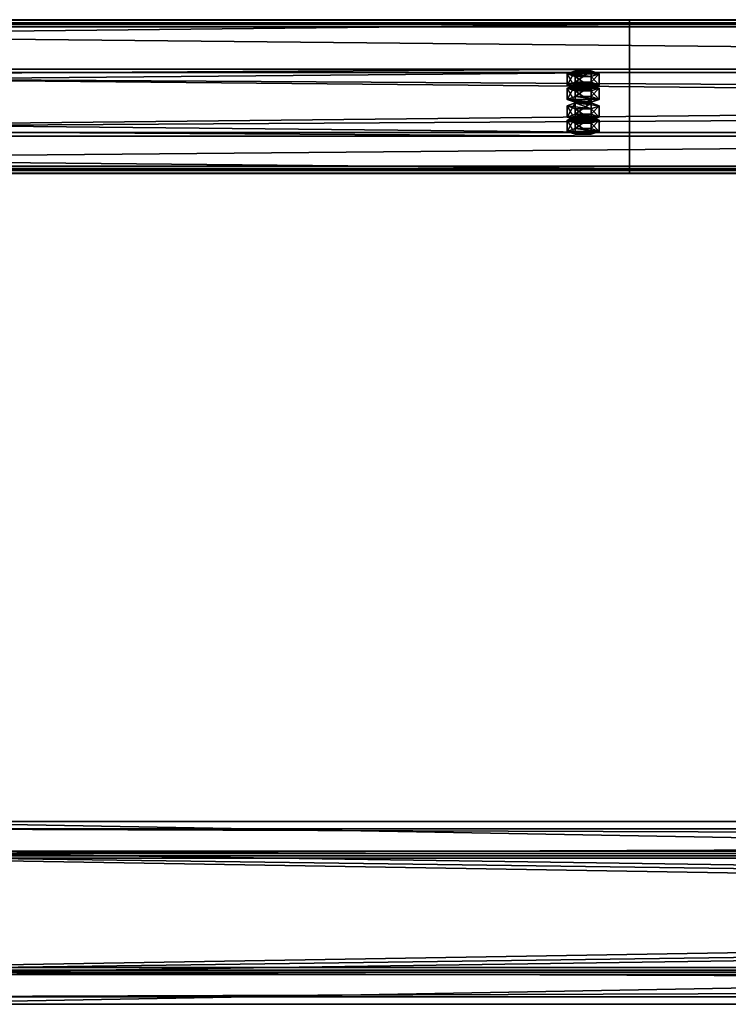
# Model space of a CAD drawing. Header units: millimetres. Extents: x -333 to 67333, y -930 to 39730.
# Tile 509 of 656: x 28105 to 28564, y 9091 to 9729. Entities that reach past the tile are written whole.
import ezdxf

# ---------------------------------------------------------------- set-up
doc = ezdxf.new("R2010")
doc.units = ezdxf.units.MM
for name, color, linetype in [('13', 7, 'Continuous'), ('3', 7, 'Continuous'), ('5', 7, 'Continuous'), ('95', 7, 'Continuous')]:
    doc.layers.add(name, color=color, linetype=linetype)

msp = doc.modelspace()

# ---------------------------------------------------------------- meshes
at = {"layer": '13', "color": 30}
mesh = msp.add_polyface(dxfattribs=at)
corners = [(28500.01, 9725.96, 5499.56), (28500.01, 9653.57, 5484.17), (21700.01, 9653.57, 5484.17), (21700.01, 9725.96, 5499.56), (28500.01, 9694.74, 5290.5), (21700.01, 9694.74, 5290.5), (28500.01, 9634.09, 5277.61), (21700.01, 9634.09, 5277.61), (28500.01, 9631.39, 5290.33), (21700.01, 9631.39, 5290.33), (28500.01, 9629.44, 5289.91), (21700.01, 9629.44, 5289.91), (28500.01, 9632.55, 5275.24), (21700.01, 9632.55, 5275.24), (28500.01, 9697.11, 5288.96), (21700.01, 9697.11, 5288.96), (28500.01, 9655.95, 5482.63), (21700.01, 9655.95, 5482.63), (28500.01, 9724.42, 5497.19), (21700.01, 9724.42, 5497.19), (28500.01, 9727.12, 5484.47), (21700.01, 9727.12, 5484.47), (28500.01, 9729.08, 5484.89), (21700.01, 9729.08, 5484.89)]
mesh.append_faces([[corners[k] for k in face] for face in [(0, 2, 3, 3), (1, 5, 2, 2), (4, 7, 5, 5), (6, 9, 7, 7), (8, 11, 9, 9), (10, 13, 11, 11), (12, 15, 13, 13), (14, 17, 15, 15), (16, 19, 17, 17), (18, 21, 19, 19), (20, 23, 21, 21), (22, 3, 23, 23), (8, 12, 10, 10), (20, 0, 22, 22), (13, 9, 11, 11)]], dxfattribs={"vtx0": -1, "color": 30})
mesh.append_faces([[corners[k] for k in face] for face in [(12, 6, 14, 14), (14, 1, 16, 16), (16, 0, 18, 18), (18, 0, 20, 20), (3, 19, 23, 23), (19, 2, 17, 17), (17, 2, 15, 15), (15, 5, 13, 13)]], dxfattribs={"vtx0": -1, "vtx1": -1, "color": 30})
mesh.append_faces([[corners[k] for k in face] for face in [(12, 8, 6, 6), (14, 6, 4, 4), (14, 4, 1, 1), (16, 1, 0, 0), (19, 3, 2, 2), (15, 2, 5, 5), (13, 5, 7, 7), (13, 7, 9, 9)]], dxfattribs={"vtx0": -1, "vtx2": -1, "vtx3": -1, "color": 30})
mesh.append_faces([[corners[k] for k in face] for face in [(21, 23, 19, 19)]], dxfattribs={"vtx1": -1, "color": 30})
mesh.append_faces([[corners[k] for k in face] for face in [(0, 1, 2, 2), (1, 4, 5, 5), (4, 6, 7, 7), (6, 8, 9, 9), (8, 10, 11, 11), (10, 12, 13, 13), (12, 14, 15, 15), (14, 16, 17, 17), (16, 18, 19, 19), (18, 20, 21, 21), (20, 22, 23, 23), (22, 0, 3, 3)]], dxfattribs={"vtx2": -1, "vtx3": -1, "color": 30})
mesh = msp.add_polyface(dxfattribs=at)
corners = [(34100.01, 9725.96, 5499.56), (34100.01, 9653.57, 5484.17), (27300.01, 9653.57, 5484.17), (27300.01, 9725.96, 5499.56), (34100.01, 9694.74, 5290.5), (27300.01, 9694.74, 5290.5), (34100.01, 9634.09, 5277.61), (27300.01, 9634.09, 5277.61), (34100.01, 9631.39, 5290.33), (27300.01, 9631.39, 5290.33), (34100.01, 9629.44, 5289.91), (27300.01, 9629.44, 5289.91), (34100.01, 9632.55, 5275.24), (27300.01, 9632.55, 5275.24), (34100.01, 9697.11, 5288.96), (27300.01, 9697.11, 5288.96), (34100.01, 9655.95, 5482.63), (27300.01, 9655.95, 5482.63), (34100.01, 9724.42, 5497.19), (27300.01, 9724.42, 5497.19), (34100.01, 9727.12, 5484.47), (27300.01, 9727.12, 5484.47), (34100.01, 9729.08, 5484.89), (27300.01, 9729.08, 5484.89)]
mesh.append_faces([[corners[k] for k in face] for face in [(0, 2, 3, 3), (1, 5, 2, 2), (4, 7, 5, 5), (6, 9, 7, 7), (8, 11, 9, 9), (10, 13, 11, 11), (12, 15, 13, 13), (14, 17, 15, 15), (16, 19, 17, 17), (18, 21, 19, 19), (20, 23, 21, 21), (22, 3, 23, 23), (8, 12, 10, 10), (20, 0, 22, 22), (13, 9, 11, 11)]], dxfattribs={"vtx0": -1, "color": 30})
mesh.append_faces([[corners[k] for k in face] for face in [(12, 6, 14, 14), (14, 1, 16, 16), (16, 0, 18, 18), (18, 0, 20, 20), (3, 19, 23, 23), (19, 2, 17, 17), (17, 2, 15, 15), (15, 5, 13, 13)]], dxfattribs={"vtx0": -1, "vtx1": -1, "color": 30})
mesh.append_faces([[corners[k] for k in face] for face in [(12, 8, 6, 6), (14, 6, 4, 4), (14, 4, 1, 1), (16, 1, 0, 0), (19, 3, 2, 2), (15, 2, 5, 5), (13, 5, 7, 7), (13, 7, 9, 9)]], dxfattribs={"vtx0": -1, "vtx2": -1, "vtx3": -1, "color": 30})
mesh.append_faces([[corners[k] for k in face] for face in [(21, 23, 19, 19)]], dxfattribs={"vtx1": -1, "color": 30})
mesh.append_faces([[corners[k] for k in face] for face in [(0, 1, 2, 2), (1, 4, 5, 5), (4, 6, 7, 7), (6, 8, 9, 9), (8, 10, 11, 11), (10, 12, 13, 13), (12, 14, 15, 15), (14, 16, 17, 17), (16, 18, 19, 19), (18, 20, 21, 21), (20, 22, 23, 23), (22, 0, 3, 3)]], dxfattribs={"vtx2": -1, "vtx3": -1, "color": 30})
at = {"layer": '3', "color": 91}
mesh = msp.add_polyface(dxfattribs=at)
corners = [(33440, 9187, 2983), (33440, 9113, 2983), (27960, 9113, 2983), (27960, 9187, 2983), (33440, 9113, 3057), (27960, 9113, 3057), (33440, 9187, 3057), (27960, 9187, 3057), (33440, 9190, 2980), (33440, 9190, 3060), (27960, 9190, 3060), (27960, 9190, 2980), (33440, 9110, 3060), (27960, 9110, 3060), (33440, 9110, 2980), (27960, 9110, 2980)]
mesh.append_faces([[corners[k] for k in face] for face in [(0, 2, 3, 3), (1, 5, 2, 2), (4, 7, 5, 5), (6, 3, 7, 7), (8, 10, 11, 11), (9, 13, 10, 10), (12, 15, 13, 13), (14, 11, 15, 15)]], dxfattribs={"vtx0": -1, "color": 91})
mesh.append_faces([[corners[k] for k in face] for face in [(9, 6, 12, 12), (6, 8, 0, 0), (0, 8, 1, 1), (12, 4, 14, 14), (4, 12, 6, 6), (14, 1, 8, 8), (11, 3, 15, 15), (3, 10, 7, 7), (7, 10, 5, 5), (15, 2, 13, 13), (2, 15, 3, 3), (13, 5, 10, 10)]], dxfattribs={"vtx0": -1, "vtx1": -1, "color": 91})
mesh.append_faces([[corners[k] for k in face] for face in [(6, 9, 8, 8), (14, 4, 1, 1), (3, 11, 10, 10), (13, 2, 5, 5)]], dxfattribs={"vtx0": -1, "vtx2": -1, "vtx3": -1, "color": 91})
mesh.append_faces([[corners[k] for k in face] for face in [(0, 1, 2, 2), (1, 4, 5, 5), (4, 6, 7, 7), (6, 0, 3, 3), (8, 9, 10, 10), (9, 12, 13, 13), (12, 14, 15, 15), (14, 8, 11, 11)]], dxfattribs={"vtx2": -1, "vtx3": -1, "color": 91})
at = {"layer": '5', "color": 131}
mesh = msp.add_polyface(dxfattribs=at)
corners = [(27990.04, 9114.64, 5036.37), (27990.04, 9204.63, 5055.5), (33410.03, 9204.63, 5055.5), (33410.03, 9114.64, 5036.37), (27990.04, 9185.5, 5145.49), (33410.03, 9185.5, 5145.49), (27990.04, 9095.51, 5126.36), (33410.03, 9095.51, 5126.36), (27990.04, 9111.56, 5031.63), (27990.04, 9090.77, 5129.44), (33410.03, 9090.77, 5129.44), (33410.03, 9111.56, 5031.63), (27990.04, 9188.58, 5150.24), (33410.03, 9188.58, 5150.24), (27990.04, 9209.37, 5052.42), (33410.03, 9209.37, 5052.42)]
mesh.append_faces([[corners[k] for k in face] for face in [(0, 2, 3, 3), (1, 5, 2, 2), (4, 7, 5, 5), (6, 3, 7, 7), (8, 10, 11, 11), (9, 13, 10, 10), (12, 15, 13, 13), (14, 11, 15, 15)]], dxfattribs={"vtx0": -1, "color": 131})
mesh.append_faces([[corners[k] for k in face] for face in [(8, 6, 9, 9), (6, 8, 0, 0), (0, 8, 1, 1), (12, 4, 14, 14), (4, 9, 6, 6), (11, 3, 15, 15), (3, 10, 7, 7), (7, 10, 5, 5), (15, 2, 13, 13), (2, 15, 3, 3), (13, 5, 10, 10)]], dxfattribs={"vtx0": -1, "vtx1": -1, "color": 131})
mesh.append_faces([[corners[k] for k in face] for face in [(1, 8, 14, 14), (4, 12, 9, 9), (14, 4, 1, 1), (3, 11, 10, 10), (13, 2, 5, 5)]], dxfattribs={"vtx0": -1, "vtx2": -1, "vtx3": -1, "color": 131})
mesh.append_faces([[corners[k] for k in face] for face in [(0, 1, 2, 2), (1, 4, 5, 5), (4, 6, 7, 7), (6, 0, 3, 3), (8, 9, 10, 10), (9, 12, 13, 13), (12, 14, 15, 15), (14, 8, 11, 11)]], dxfattribs={"vtx2": -1, "vtx3": -1, "color": 131})
at = {"layer": '95', "color": 20}
mesh = msp.add_polyface(dxfattribs=at)
corners = [(28464.01, 9663.97, 5435.27), (28464.81, 9664.59, 5432.33), (28464.81, 9666.55, 5432.75), (28464.01, 9665.93, 5435.68), (28467.01, 9665.05, 5430.18), (28467.01, 9667.01, 5430.6), (28470.01, 9665.22, 5429.4), (28470.01, 9667.17, 5429.81), (28473.01, 9665.05, 5430.18), (28473.01, 9667.01, 5430.6), (28475.21, 9664.59, 5432.33), (28475.21, 9666.55, 5432.75), (28476.01, 9663.97, 5435.27), (28476.01, 9665.93, 5435.68), (28475.21, 9663.35, 5438.2), (28475.21, 9665.3, 5438.62), (28473.01, 9662.89, 5440.35), (28473.01, 9664.85, 5440.77), (28470.01, 9662.72, 5441.14), (28470.01, 9664.68, 5441.55), (28467.01, 9662.89, 5440.35), (28467.01, 9664.85, 5440.77), (28464.81, 9663.35, 5438.2), (28464.81, 9665.3, 5438.62), (28459.62, 9665.93, 5435.68), (28464.81, 9667.8, 5426.88), (28464.81, 9675.13, 5428.44), (28459.62, 9673.26, 5437.24), (28475.21, 9667.8, 5426.88), (28475.21, 9675.13, 5428.44), (28480.4, 9665.93, 5435.68), (28480.4, 9673.26, 5437.24), (28475.21, 9664.05, 5444.49), (28475.21, 9671.39, 5446.05), (28464.81, 9664.05, 5444.49), (28464.81, 9671.39, 5446.05), (28459.62, 9656.63, 5433.71), (28464.81, 9658.5, 5424.9), (28464.81, 9665.84, 5426.46), (28459.62, 9663.97, 5435.27), (28475.21, 9658.5, 5424.9), (28475.21, 9665.84, 5426.46), (28480.4, 9656.63, 5433.71), (28480.4, 9663.97, 5435.27), (28475.21, 9654.76, 5442.51), (28475.21, 9662.1, 5444.07), (28464.81, 9654.76, 5442.51), (28464.81, 9662.1, 5444.07), (28464.01, 9684.76, 5337.45), (28464.81, 9685.38, 5334.52), (28464.81, 9687.34, 5334.93), (28464.01, 9686.72, 5337.87), (28467.01, 9685.84, 5332.37), (28467.01, 9687.8, 5332.79), (28470.01, 9686.01, 5331.58), (28470.01, 9687.96, 5332), (28473.01, 9685.84, 5332.37), (28473.01, 9687.8, 5332.79), (28475.21, 9685.38, 5334.52), (28475.21, 9687.34, 5334.93), (28476.01, 9684.76, 5337.45), (28476.01, 9686.72, 5337.87), (28475.21, 9684.14, 5340.39), (28475.21, 9686.09, 5340.8), (28473.01, 9683.68, 5342.54), (28473.01, 9685.64, 5342.95), (28470.01, 9683.51, 5343.32), (28470.01, 9685.47, 5343.74), (28467.01, 9683.68, 5342.54), (28467.01, 9685.64, 5342.95), (28464.81, 9684.14, 5340.39), (28464.81, 9686.09, 5340.8), (28459.62, 9686.72, 5337.87), (28464.81, 9688.59, 5329.06), (28464.81, 9695.92, 5330.62), (28459.62, 9694.05, 5339.43), (28475.21, 9688.59, 5329.06), (28475.21, 9695.92, 5330.62), (28480.4, 9686.72, 5337.87), (28480.4, 9694.05, 5339.43), (28475.21, 9684.85, 5346.67), (28475.21, 9692.18, 5348.23), (28464.81, 9684.85, 5346.67), (28464.81, 9692.18, 5348.23), (28459.62, 9677.42, 5335.89), (28464.81, 9679.3, 5327.09), (28464.81, 9686.63, 5328.65), (28459.62, 9684.76, 5337.45), (28475.21, 9679.3, 5327.09), (28475.21, 9686.63, 5328.65), (28480.4, 9677.42, 5335.89), (28480.4, 9684.76, 5337.45), (28475.21, 9675.55, 5344.7), (28475.21, 9682.89, 5346.26), (28464.81, 9675.55, 5344.7), (28464.81, 9682.89, 5346.26)]
mesh.append_faces([[corners[k] for k in face] for face in [(0, 2, 3, 3), (1, 5, 2, 2), (4, 7, 5, 5), (6, 9, 7, 7), (8, 11, 9, 9), (10, 13, 11, 11), (12, 15, 13, 13), (14, 17, 15, 15), (16, 19, 17, 17), (18, 21, 19, 19), (20, 23, 21, 21), (22, 3, 23, 23), (4, 8, 6, 6), (16, 20, 18, 18), (23, 19, 21, 21), (9, 5, 7, 7), (24, 26, 27, 27), (25, 29, 26, 26), (28, 31, 29, 29), (30, 33, 31, 31), (32, 35, 33, 33), (34, 27, 35, 35), (25, 30, 28, 28), (32, 24, 34, 34), (27, 33, 35, 35), (31, 26, 29, 29), (36, 38, 39, 39), (37, 41, 38, 38), (40, 43, 41, 41), (42, 45, 43, 43), (44, 47, 45, 45), (46, 39, 47, 47), (37, 42, 40, 40), (44, 36, 46, 46), (39, 45, 47, 47), (43, 38, 41, 41), (48, 50, 51, 51), (49, 53, 50, 50), (52, 55, 53, 53), (54, 57, 55, 55), (56, 59, 57, 57), (58, 61, 59, 59), (60, 63, 61, 61), (62, 65, 63, 63), (64, 67, 65, 65), (66, 69, 67, 67), (68, 71, 69, 69), (70, 51, 71, 71), (52, 56, 54, 54), (64, 68, 66, 66), (71, 67, 69, 69), (57, 53, 55, 55), (72, 74, 75, 75), (73, 77, 74, 74), (76, 79, 77, 77), (78, 81, 79, 79), (80, 83, 81, 81), (82, 75, 83, 83), (73, 78, 76, 76), (80, 72, 82, 82), (75, 81, 83, 83), (79, 74, 77, 77), (84, 86, 87, 87), (85, 89, 86, 86), (88, 91, 89, 89), (90, 93, 91, 91), (92, 95, 93, 93), (94, 87, 95, 95), (85, 90, 88, 88), (92, 84, 94, 94), (87, 93, 95, 95), (91, 86, 89, 89)]], dxfattribs={"vtx0": -1, "color": 20})
mesh.append_faces([[corners[k] for k in face] for face in [(8, 4, 10, 10), (10, 1, 12, 12), (12, 0, 14, 14), (14, 22, 16, 16), (19, 23, 17, 17), (17, 23, 15, 15), (15, 3, 13, 13), (13, 2, 11, 11), (11, 5, 9, 9), (30, 24, 32, 32), (33, 26, 31, 31), (42, 36, 44, 44), (45, 39, 43, 43), (56, 52, 58, 58), (58, 49, 60, 60), (60, 48, 62, 62), (62, 70, 64, 64), (67, 71, 65, 65), (65, 71, 63, 63), (63, 51, 61, 61), (61, 50, 59, 59), (59, 53, 57, 57), (78, 72, 80, 80), (81, 75, 79, 79), (90, 84, 92, 92), (93, 87, 91, 91)]], dxfattribs={"vtx0": -1, "vtx1": -1, "color": 20})
mesh.append_faces([[corners[k] for k in face] for face in [(10, 4, 1, 1), (12, 1, 0, 0), (14, 0, 22, 22), (16, 22, 20, 20), (15, 23, 3, 3), (13, 3, 2, 2), (11, 2, 5, 5), (30, 25, 24, 24), (33, 27, 26, 26), (42, 37, 36, 36), (43, 39, 38, 38), (58, 52, 49, 49), (60, 49, 48, 48), (62, 48, 70, 70), (64, 70, 68, 68), (63, 71, 51, 51), (61, 51, 50, 50), (59, 50, 53, 53), (78, 73, 72, 72), (79, 75, 74, 74), (90, 85, 84, 84), (91, 87, 86, 86)]], dxfattribs={"vtx0": -1, "vtx2": -1, "vtx3": -1, "color": 20})
mesh.append_faces([[corners[k] for k in face] for face in [(0, 1, 2, 2), (1, 4, 5, 5), (4, 6, 7, 7), (6, 8, 9, 9), (8, 10, 11, 11), (10, 12, 13, 13), (12, 14, 15, 15), (14, 16, 17, 17), (16, 18, 19, 19), (18, 20, 21, 21), (20, 22, 23, 23), (22, 0, 3, 3), (24, 25, 26, 26), (25, 28, 29, 29), (28, 30, 31, 31), (30, 32, 33, 33), (32, 34, 35, 35), (34, 24, 27, 27), (36, 37, 38, 38), (37, 40, 41, 41), (40, 42, 43, 43), (42, 44, 45, 45), (44, 46, 47, 47), (46, 36, 39, 39), (48, 49, 50, 50), (49, 52, 53, 53), (52, 54, 55, 55), (54, 56, 57, 57), (56, 58, 59, 59), (58, 60, 61, 61), (60, 62, 63, 63), (62, 64, 65, 65), (64, 66, 67, 67), (66, 68, 69, 69), (68, 70, 71, 71), (70, 48, 51, 51), (72, 73, 74, 74), (73, 76, 77, 77), (76, 78, 79, 79), (78, 80, 81, 81), (80, 82, 83, 83), (82, 72, 75, 75), (84, 85, 86, 86), (85, 88, 89, 89), (88, 90, 91, 91), (90, 92, 93, 93), (92, 94, 95, 95), (94, 84, 87, 87)]], dxfattribs={"vtx2": -1, "vtx3": -1, "color": 20})

doc.saveas('drawing.dxf')
